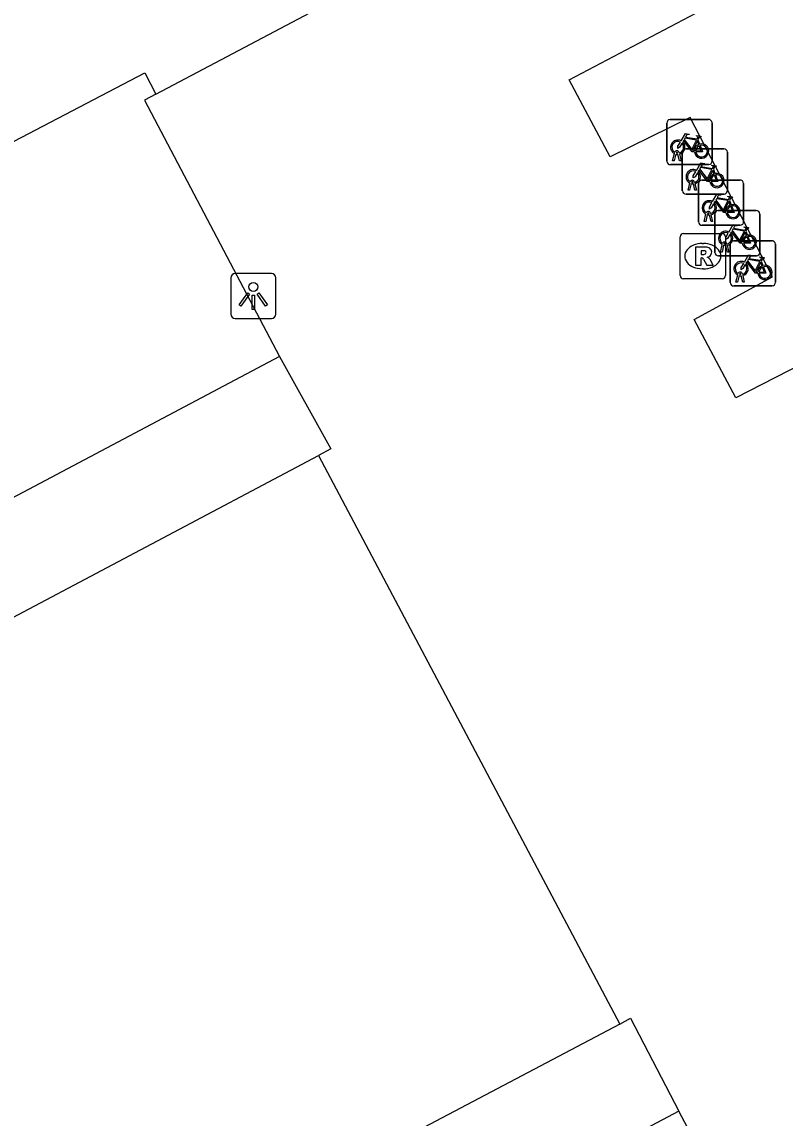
# Model space of a CAD drawing. Extents: x 162880 to 165536, y 384011 to 385179.
# Drawn here: x 163011.59 to 163028.49, y 384197.22 to 384221.49 of the extents above; entities that cross this region are included whole.
import ezdxf

# ---------------------------------------------------------------- set-up
doc = ezdxf.new("R2010")
doc.units = 0
for name, color, linetype in [('IMGEO_Fietsenrek', 7, 'Continuous'), ('IMGEO_Lichtpunt', 7, 'Continuous'), ('IMGEO_Pand', 7, 'Continuous'), ('IMGEO_Rijbaan_lokaal_open', 7, 'Continuous'), ('IMGEO_Rioolput', 7, 'Continuous'), ('IMGEO_Voetpad_open', 7, 'Continuous')]:
    doc.layers.add(name, color=color, linetype=linetype)

msp = doc.modelspace()

# ---------------------------------------------------------------- linework, layer by layer
at = {"layer": 'IMGEO_Fietsenrek'}
for p, q in [((163025.87, 384218.409), (163025.87, 384219.25)), ((163025.87, 384219.25), (163025.87, 384218.409)), ((163025.945, 384219.334), (163026.786, 384219.334)), ((163026.786, 384219.334), (163025.945, 384219.334)), ((163026.87, 384219.259), (163026.87, 384218.418)), ((163026.87, 384218.418), (163026.87, 384219.259)), ((163026.557, 384218.883), (163026.593, 384218.788)), ((163025.997, 384218.418), (163026.036, 384218.578)), ((163026.066, 384218.566), (163026.031, 384218.418)), ((163026.108, 384218.59), (163026.107, 384218.594)), ((163026.149, 384218.418), (163026.115, 384218.56)), ((163026.139, 384218.601), (163026.14, 384218.594)), ((163026.147, 384218.564), (163026.182, 384218.418)), ((163026.211, 384217.756), (163026.211, 384218.597)), ((163026.211, 384218.597), (163026.211, 384217.756)), ((163026.286, 384218.681), (163027.127, 384218.681)), ((163027.127, 384218.681), (163026.286, 384218.681)), ((163027.211, 384218.606), (163027.211, 384217.765)), ((163027.211, 384217.765), (163027.211, 384218.606)), ((163026.795, 384218.334), (163025.954, 384218.334)), ((163025.954, 384218.334), (163026.795, 384218.334)), ((163026.031, 384218.418), (163025.997, 384218.418)), ((163026.182, 384218.418), (163026.149, 384218.418)), ((163026.898, 384218.23), (163026.934, 384218.135)), ((163026.643, 384217.992), (163027.484, 384217.992)), ((163027.484, 384217.992), (163026.643, 384217.992)), ((163026.338, 384217.765), (163026.377, 384217.925)), ((163026.372, 384217.765), (163026.338, 384217.765)), ((163026.407, 384217.913), (163026.372, 384217.765)), ((163026.449, 384217.937), (163026.448, 384217.941)), ((163026.49, 384217.765), (163026.456, 384217.907)), ((163026.48, 384217.948), (163026.481, 384217.941)), ((163026.488, 384217.911), (163026.523, 384217.765)), ((163026.523, 384217.765), (163026.49, 384217.765)), ((163026.568, 384217.067), (163026.568, 384217.908)), ((163026.568, 384217.908), (163026.568, 384217.067)), ((163027.568, 384217.917), (163027.568, 384217.076)), ((163027.568, 384217.076), (163027.568, 384217.917)), ((163027.136, 384217.681), (163026.295, 384217.681)), ((163026.295, 384217.681), (163027.136, 384217.681)), ((163027.255, 384217.541), (163027.291, 384217.446)), ((163026.695, 384217.076), (163026.734, 384217.236)), ((163026.806, 384217.248), (163026.805, 384217.252)), ((163026.837, 384217.259), (163026.838, 384217.252)), ((163026.93, 384216.39), (163026.93, 384217.231)), ((163026.93, 384217.231), (163026.93, 384216.39)), ((163027.005, 384217.315), (163027.846, 384217.315)), ((163027.846, 384217.315), (163027.005, 384217.315)), ((163027.93, 384217.24), (163027.93, 384216.399)), ((163027.93, 384216.399), (163027.93, 384217.24)), ((163027.493, 384216.992), (163026.652, 384216.992)), ((163026.652, 384216.992), (163027.493, 384216.992)), ((163026.729, 384217.076), (163026.695, 384217.076)), ((163026.764, 384217.224), (163026.729, 384217.076)), ((163026.847, 384217.076), (163026.813, 384217.218)), ((163026.845, 384217.222), (163026.88, 384217.076)), ((163026.88, 384217.076), (163026.847, 384217.076)), ((163027.617, 384216.864), (163027.653, 384216.769)), ((163027.057, 384216.399), (163027.096, 384216.559)), ((163027.126, 384216.547), (163027.091, 384216.399)), ((163027.168, 384216.571), (163027.167, 384216.575)), ((163027.209, 384216.399), (163027.175, 384216.541)), ((163027.199, 384216.582), (163027.2, 384216.575)), ((163027.207, 384216.545), (163027.242, 384216.399)), ((163027.272, 384215.722), (163027.272, 384216.563)), ((163027.272, 384216.563), (163027.272, 384215.722)), ((163027.347, 384216.647), (163028.188, 384216.647)), ((163028.188, 384216.647), (163027.347, 384216.647)), ((163028.272, 384216.572), (163028.272, 384215.731)), ((163028.272, 384215.731), (163028.272, 384216.572)), ((163027.855, 384216.315), (163027.014, 384216.315)), ((163027.014, 384216.315), (163027.855, 384216.315)), ((163027.091, 384216.399), (163027.057, 384216.399)), ((163027.242, 384216.399), (163027.209, 384216.399)), ((163027.959, 384216.196), (163027.995, 384216.101)), ((163027.399, 384215.731), (163027.438, 384215.891)), ((163027.468, 384215.879), (163027.433, 384215.731)), ((163027.51, 384215.903), (163027.509, 384215.907)), ((163027.551, 384215.731), (163027.517, 384215.873)), ((163027.541, 384215.914), (163027.542, 384215.907)), ((163027.549, 384215.877), (163027.584, 384215.731)), ((163028.197, 384215.647), (163027.356, 384215.647)), ((163027.356, 384215.647), (163028.197, 384215.647)), ((163027.433, 384215.731), (163027.399, 384215.731)), ((163027.584, 384215.731), (163027.551, 384215.731))]:
    msp.add_line(p, q, dxfattribs=at)
for points in [[(163026.183, 384218.86), (163026.278, 384219.024), (163026.364, 384219.01), (163026.366, 384219.001), (163026.31, 384218.99), (163026.283, 384218.945), (163026.539, 384218.904)], [(163026.539, 384218.904), (163026.564, 384218.953), (163026.558, 384218.957), (163026.535, 384218.961), (163026.523, 384218.968), (163026.522, 384218.971), (163026.524, 384218.976), (163026.619, 384218.961), (163026.621, 384218.951), (163026.611, 384218.938), (163026.599, 384218.932), (163026.585, 384218.938), (163026.557, 384218.883)], [(163026.204, 384218.808), (163026.152, 384218.718), (163026.112, 384218.693), (163026.113, 384218.74), (163026.168, 384218.834)], [(163026.479, 384218.616), (163026.429, 384218.616), (163026.238, 384218.867), (163026.219, 384218.835)], [(163026.526, 384218.879), (163026.269, 384218.92), (163026.252, 384218.891), (163026.419, 384218.671), (163026.526, 384218.879)], [(163026.574, 384218.781), (163026.544, 384218.858), (163026.435, 384218.64), (163026.478, 384218.64)], [(163026.508, 384218.64), (163026.628, 384218.639), (163026.584, 384218.753)], [(163026.604, 384218.76), (163026.659, 384218.615), (163026.509, 384218.615)], [(163026.524, 384218.207), (163026.619, 384218.371), (163026.705, 384218.357), (163026.707, 384218.348), (163026.651, 384218.337), (163026.624, 384218.292), (163026.88, 384218.251)], [(163026.82, 384217.963), (163026.77, 384217.963), (163026.579, 384218.214), (163026.56, 384218.182)], [(163026.867, 384218.226), (163026.61, 384218.267), (163026.593, 384218.238), (163026.76, 384218.018), (163026.867, 384218.226)], [(163026.915, 384218.128), (163026.885, 384218.205), (163026.776, 384217.987), (163026.819, 384217.987)], [(163026.88, 384218.251), (163026.905, 384218.3), (163026.899, 384218.304), (163026.876, 384218.308), (163026.864, 384218.315), (163026.863, 384218.318), (163026.865, 384218.323), (163026.96, 384218.308), (163026.962, 384218.298), (163026.952, 384218.285), (163026.94, 384218.279), (163026.926, 384218.285), (163026.898, 384218.23)], [(163026.545, 384218.155), (163026.493, 384218.065), (163026.453, 384218.04), (163026.454, 384218.087), (163026.509, 384218.181)], [(163026.849, 384217.987), (163026.969, 384217.986), (163026.925, 384218.1)], [(163026.945, 384218.107), (163027, 384217.962), (163026.85, 384217.962)], [(163026.902, 384217.466), (163026.85, 384217.376), (163026.81, 384217.351), (163026.811, 384217.398), (163026.866, 384217.492)], [(163026.881, 384217.518), (163026.976, 384217.682), (163027.062, 384217.668), (163027.064, 384217.659), (163027.008, 384217.648), (163026.981, 384217.603), (163027.237, 384217.562)], [(163027.177, 384217.274), (163027.127, 384217.274), (163026.936, 384217.525), (163026.917, 384217.493)], [(163027.224, 384217.537), (163026.967, 384217.578), (163026.95, 384217.549), (163027.117, 384217.329), (163027.224, 384217.537)], [(163027.272, 384217.439), (163027.242, 384217.516), (163027.133, 384217.298), (163027.176, 384217.298)], [(163027.237, 384217.562), (163027.262, 384217.611), (163027.256, 384217.615), (163027.233, 384217.619), (163027.221, 384217.626), (163027.22, 384217.629), (163027.222, 384217.634), (163027.317, 384217.619), (163027.319, 384217.609), (163027.309, 384217.596), (163027.297, 384217.59), (163027.283, 384217.596), (163027.255, 384217.541)], [(163027.206, 384217.298), (163027.326, 384217.297), (163027.282, 384217.411)], [(163027.302, 384217.418), (163027.357, 384217.273), (163027.207, 384217.273)], [(163027.243, 384216.841), (163027.338, 384217.005), (163027.424, 384216.991), (163027.426, 384216.982), (163027.37, 384216.971), (163027.343, 384216.926), (163027.599, 384216.885)], [(163027.264, 384216.789), (163027.212, 384216.699), (163027.172, 384216.674), (163027.173, 384216.721), (163027.228, 384216.815)], [(163027.539, 384216.597), (163027.489, 384216.597), (163027.298, 384216.848), (163027.279, 384216.816)], [(163027.586, 384216.86), (163027.329, 384216.901), (163027.312, 384216.872), (163027.479, 384216.652), (163027.586, 384216.86)], [(163027.634, 384216.762), (163027.604, 384216.839), (163027.495, 384216.621), (163027.538, 384216.621)], [(163027.599, 384216.885), (163027.624, 384216.934), (163027.618, 384216.938), (163027.595, 384216.942), (163027.583, 384216.949), (163027.582, 384216.952), (163027.584, 384216.957), (163027.679, 384216.942), (163027.681, 384216.932), (163027.671, 384216.919), (163027.659, 384216.913), (163027.645, 384216.919), (163027.617, 384216.864)], [(163027.568, 384216.621), (163027.688, 384216.62), (163027.644, 384216.734)], [(163027.664, 384216.741), (163027.719, 384216.596), (163027.569, 384216.596)], [(163027.585, 384216.173), (163027.68, 384216.337), (163027.766, 384216.323), (163027.768, 384216.314), (163027.712, 384216.303), (163027.685, 384216.258), (163027.941, 384216.217)], [(163027.941, 384216.217), (163027.966, 384216.266), (163027.96, 384216.27), (163027.937, 384216.274), (163027.925, 384216.281), (163027.924, 384216.284), (163027.926, 384216.289), (163028.021, 384216.274), (163028.023, 384216.264), (163028.013, 384216.251), (163028.001, 384216.245), (163027.987, 384216.251), (163027.959, 384216.196)], [(163027.606, 384216.121), (163027.554, 384216.031), (163027.514, 384216.006), (163027.515, 384216.053), (163027.57, 384216.147)], [(163027.881, 384215.929), (163027.831, 384215.929), (163027.64, 384216.18), (163027.621, 384216.148)], [(163027.928, 384216.192), (163027.671, 384216.233), (163027.654, 384216.204), (163027.821, 384215.984), (163027.928, 384216.192)], [(163027.976, 384216.094), (163027.946, 384216.171), (163027.837, 384215.953), (163027.88, 384215.953)], [(163027.91, 384215.953), (163028.03, 384215.952), (163027.986, 384216.066)], [(163028.006, 384216.073), (163028.061, 384215.928), (163027.911, 384215.928)]]:
    msp.add_lwpolyline(points, dxfattribs=at)
for centre, radius, start, end in [((163025.948, 384219.256), 0.0779, 92.4484, 184.2845), ((163025.948, 384219.256), 0.0779, 92.4484, 184.2845), ((163026.792, 384219.256), 0.0779, 2.4484, 94.2845), ((163026.792, 384219.256), 0.0779, 2.4484, 94.2845), ((163026.11, 384218.719), 0.159, 62.6766, 242.1369), ((163026.11, 384218.719), 0.129, 63.3192, 238.903), ((163026.11, 384218.719), 0.129, 283.6043, 43.4302), ((163026.11, 384218.719), 0.159, 283.5766, 46.6042), ((163026.637, 384218.635), 0.159, 113.3408, 178.3217), ((163026.637, 384218.635), 0.159, 187.0065, 105.7708), ((163026.637, 384218.635), 0.129, 113.923, 177.9556), ((163026.637, 384218.635), 0.129, 188.6715, 104.5883), ((163026.09, 384218.59), 0.0499, 12.8025, 158.6934), ((163026.11, 384218.719), 0.159, 253.9967, 271.7867), ((163026.09, 384218.59), 0.0174, 12.8025, 163.4502), ((163026.11, 384218.719), 0.129, 253.415, 269.0204), ((163026.289, 384218.603), 0.0779, 92.4484, 184.2845), ((163026.289, 384218.603), 0.0779, 92.4484, 184.2845), ((163027.133, 384218.603), 0.0779, 2.4484, 94.2845), ((163027.133, 384218.603), 0.0779, 2.4484, 94.2845), ((163025.948, 384218.412), 0.0779, 182.4484, 274.2845), ((163025.948, 384218.412), 0.0779, 182.4484, 274.2845), ((163026.451, 384218.066), 0.159, 62.6766, 242.1369), ((163026.792, 384218.412), 0.0779, 272.4484, 4.2845), ((163026.792, 384218.412), 0.0779, 272.4484, 4.2845), ((163026.451, 384218.066), 0.129, 63.3192, 238.903), ((163026.431, 384217.937), 0.0499, 12.8025, 158.6934), ((163026.451, 384218.066), 0.129, 283.6043, 43.4302), ((163026.451, 384218.066), 0.159, 283.5766, 46.6042), ((163026.646, 384217.914), 0.0779, 92.4484, 184.2845), ((163026.646, 384217.914), 0.0779, 92.4484, 184.2845), ((163026.978, 384217.982), 0.159, 113.3408, 178.3217), ((163026.978, 384217.982), 0.159, 187.0065, 105.7708), ((163026.978, 384217.982), 0.129, 113.923, 177.9556), ((163026.978, 384217.982), 0.129, 188.6715, 104.5883), ((163027.49, 384217.914), 0.0779, 2.4484, 94.2845), ((163027.49, 384217.914), 0.0779, 2.4484, 94.2845), ((163026.289, 384217.759), 0.0779, 182.4484, 274.2845), ((163026.289, 384217.759), 0.0779, 182.4484, 274.2845), ((163026.451, 384218.066), 0.159, 253.9967, 271.7867), ((163026.431, 384217.937), 0.0174, 12.8025, 163.4502), ((163026.451, 384218.066), 0.129, 253.415, 269.0204), ((163027.133, 384217.759), 0.0779, 272.4484, 4.2845), ((163027.133, 384217.759), 0.0779, 272.4484, 4.2845), ((163026.808, 384217.377), 0.159, 62.6766, 242.1369), ((163026.808, 384217.377), 0.129, 63.3192, 238.903), ((163026.808, 384217.377), 0.159, 283.5766, 46.6042), ((163026.788, 384217.248), 0.0499, 12.8025, 158.6934), ((163026.788, 384217.248), 0.0174, 12.8025, 163.4502), ((163026.808, 384217.377), 0.129, 253.415, 269.0204), ((163026.808, 384217.377), 0.129, 283.6043, 43.4302), ((163027.008, 384217.237), 0.0779, 92.4484, 184.2845), ((163027.008, 384217.237), 0.0779, 92.4484, 184.2845), ((163027.335, 384217.293), 0.159, 113.3408, 178.3217), ((163027.335, 384217.293), 0.159, 187.0065, 105.7708), ((163027.335, 384217.293), 0.129, 113.923, 177.9556), ((163027.335, 384217.293), 0.129, 188.6715, 104.5883), ((163027.852, 384217.237), 0.0779, 2.4484, 94.2845), ((163027.852, 384217.237), 0.0779, 2.4484, 94.2845), ((163026.646, 384217.07), 0.0779, 182.4484, 274.2845), ((163026.646, 384217.07), 0.0779, 182.4484, 274.2845), ((163026.808, 384217.377), 0.159, 253.9967, 271.7867), ((163027.49, 384217.07), 0.0779, 272.4484, 4.2845), ((163027.49, 384217.07), 0.0779, 272.4484, 4.2845), ((163027.17, 384216.7), 0.159, 62.6766, 242.1369), ((163027.17, 384216.7), 0.129, 63.3192, 238.903), ((163027.17, 384216.7), 0.129, 283.6043, 43.4302), ((163027.17, 384216.7), 0.159, 283.5766, 46.6042), ((163027.697, 384216.616), 0.159, 113.3408, 178.3217), ((163027.697, 384216.616), 0.159, 187.0065, 105.7708), ((163027.15, 384216.571), 0.0499, 12.8025, 158.6934), ((163027.17, 384216.7), 0.159, 253.9967, 271.7867), ((163027.15, 384216.571), 0.0174, 12.8025, 163.4502), ((163027.17, 384216.7), 0.129, 253.415, 269.0204), ((163027.35, 384216.569), 0.0779, 92.4484, 184.2845), ((163027.35, 384216.569), 0.0779, 92.4484, 184.2845), ((163027.697, 384216.616), 0.129, 113.923, 177.9556), ((163027.697, 384216.616), 0.129, 188.6715, 104.5883), ((163028.194, 384216.569), 0.0779, 2.4484, 94.2845), ((163028.194, 384216.569), 0.0779, 2.4484, 94.2845), ((163027.008, 384216.393), 0.0779, 182.4484, 274.2845), ((163027.008, 384216.393), 0.0779, 182.4484, 274.2845), ((163027.852, 384216.393), 0.0779, 272.4484, 4.2845), ((163027.852, 384216.393), 0.0779, 272.4484, 4.2845), ((163027.512, 384216.032), 0.159, 62.6766, 242.1369), ((163027.512, 384216.032), 0.129, 63.3192, 238.903), ((163027.512, 384216.032), 0.129, 283.6043, 43.4302), ((163027.512, 384216.032), 0.159, 283.5766, 46.6042), ((163028.039, 384215.948), 0.159, 113.3408, 178.3217), ((163028.039, 384215.948), 0.159, 187.0065, 105.7708), ((163028.039, 384215.948), 0.129, 113.923, 177.9556), ((163028.039, 384215.948), 0.129, 188.6715, 104.5883), ((163027.492, 384215.903), 0.0499, 12.8025, 158.6934), ((163027.512, 384216.032), 0.159, 253.9967, 271.7867), ((163027.492, 384215.903), 0.0174, 12.8025, 163.4502), ((163027.512, 384216.032), 0.129, 253.415, 269.0204), ((163027.35, 384215.725), 0.0779, 182.4484, 274.2845), ((163027.35, 384215.725), 0.0779, 182.4484, 274.2845), ((163028.194, 384215.725), 0.0779, 272.4484, 4.2845), ((163028.194, 384215.725), 0.0779, 272.4484, 4.2845)]:
    msp.add_arc(centre, radius, start, end, dxfattribs=at)
at = {"layer": 'IMGEO_Lichtpunt'}
for p, q in [((163016.211, 384215.829), (163016.211, 384215.022)), ((163016.211, 384215.829), (163016.211, 384215.022)), ((163017.113, 384215.924), (163016.305, 384215.924)), ((163017.113, 384215.924), (163016.305, 384215.924)), ((163017.207, 384215.022), (163017.207, 384215.829)), ((163017.207, 384215.022), (163017.207, 384215.829)), ((163016.305, 384214.928), (163017.113, 384214.928)), ((163016.305, 384214.928), (163017.113, 384214.928))]:
    msp.add_line(p, q, dxfattribs=at)
for points in [[(163016.585, 384215.493), (163016.624, 384215.465), (163016.436, 384215.203), (163016.398, 384215.23), (163016.585, 384215.493)], [(163016.687, 384215.445), (163016.734, 384215.445), (163016.734, 384215.123), (163016.687, 384215.123), (163016.687, 384215.445)], [(163016.797, 384215.465), (163016.835, 384215.492), (163017.022, 384215.23), (163016.983, 384215.202), (163016.797, 384215.465)]]:
    msp.add_lwpolyline(points, dxfattribs=at)
msp.add_circle((163016.71, 384215.627), 0.0994, dxfattribs=at)
for centre, start, end in [((163016.305, 384215.829), 90, 180), ((163016.305, 384215.829), 90, 180), ((163017.113, 384215.829), 0, 90), ((163017.113, 384215.829), 0, 90), ((163016.305, 384215.022), 180, 270), ((163016.305, 384215.022), 180, 270), ((163017.113, 384215.022), 270, 0), ((163017.113, 384215.022), 270, 360)]:
    msp.add_arc(centre, 0.0946, start, end, dxfattribs=at)
at = {"layer": 'IMGEO_Pand'}
for points in [[(162991.431, 384197.733), (163018.152, 384211.894)], [(163018.152, 384211.894), (163024.825, 384199.304)], [(163024.825, 384199.304), (162998.072, 384185.202)]]:
    msp.add_lwpolyline(points, dxfattribs=at)
at = {"layer": 'IMGEO_Rijbaan_lokaal_open'}
for points in [[(163014.549, 384219.892), (163030.573, 384228.36)], [(163035.824, 384197.269), (163034.883, 384198.992), (163036.615, 384199.963), (163034.777, 384203.481), (163033.002, 384202.57), (163032.067, 384204.326), (163033.797, 384205.233), (163031.959, 384208.79), (163030.201, 384207.887), (163029.275, 384209.609), (163031.02, 384210.543), (163029.151, 384214.071), (163027.394, 384213.169), (163026.476, 384214.901), (163028.209, 384215.846), (163026.387, 384219.377), (163024.614, 384218.507), (163023.702, 384220.213), (163030.715, 384223.909)], [(163014.549, 384219.892), (163014.301, 384219.761), (163017.293, 384214.082)], [(163017.293, 384214.082), (163018.429, 384212.041), (163018.152, 384211.894)], [(163024.825, 384199.304), (163025.066, 384199.433), (163026.131, 384197.372)], [(163012.433, 384184.826), (163028.279, 384193.317), (163026.131, 384197.372)]]:
    msp.add_lwpolyline(points, dxfattribs=at)
at = {"layer": 'IMGEO_Rioolput'}
for p, q in [((163026.239, 384216.807), (163027.091, 384216.807)), ((163026.164, 384215.881), (163026.164, 384216.733)), ((163026.652, 384216.587), (163026.677, 384216.587)), ((163027.165, 384216.733), (163027.165, 384215.881)), ((163026.675, 384216.027), (163026.65, 384216.027)), ((163027.091, 384215.807), (163026.239, 384215.807))]:
    msp.add_line(p, q, dxfattribs=at)
for points in [[(163026.239, 384216.807), (163027.091, 384216.807)], [(163026.164, 384215.881), (163026.164, 384216.733)], [(163026.753, 384216.505), (163026.501, 384216.507), (163026.501, 384216.107)], [(163027.165, 384216.733), (163027.165, 384215.881)], [(163026.501, 384216.107), (163026.625, 384216.107), (163026.625, 384216.269), (163026.636, 384216.269)], [(163026.679, 384216.426), (163026.625, 384216.426), (163026.625, 384216.345)], [(163026.625, 384216.345), (163026.677, 384216.345)], [(163026.683, 384216.24), (163026.754, 384216.107), (163026.894, 384216.107), (163026.829, 384216.233)], [(163027.091, 384215.807), (163026.239, 384215.807)]]:
    msp.add_lwpolyline(points, dxfattribs=at)
for centre, radius, start, end in [((163026.241, 384216.731), 0.0765, 91.552, 178.448), ((163026.241, 384216.731), 0.0765, 91.552, 178.448), ((163027.089, 384216.731), 0.0765, 1.552, 88.448), ((163027.089, 384216.731), 0.0765, 1.552, 88.448), ((163026.752, 384216.395), 0.109, 350.3612, 89.416), ((163026.635, 384216.216), 0.0533, 26.0293, 88.6989), ((163026.661, 384216.534), 0.19, 274.7715, 282.9687), ((163026.685, 384216.33), 0.0964, 77.0061, 93.1865), ((163026.699, 384216.387), 0.0378, 276.6634, 79.6772), ((163026.75, 384216.395), 0.112, 277.5842, 350.9817), ((163026.734, 384216.18), 0.108, 29.5134, 73.7905), ((163026.241, 384215.883), 0.0765, 181.552, 268.448), ((163026.241, 384215.883), 0.0765, 181.552, 268.448), ((163027.089, 384215.883), 0.0765, 271.552, 358.448), ((163027.089, 384215.883), 0.0765, 271.552, 358.448)]:
    msp.add_arc(centre, radius, start, end, dxfattribs=at)
for centre, major_axis, ratio, start_param, end_param in [((163026.651, 384216.307), (-0.387, 0.002), 0.722429, 4.712389, 7.853982), ((163026.676, 384216.307), (-0.39, 0.002), 0.717154, 1.570796, 4.712389)]:
    msp.add_ellipse(centre, major_axis=major_axis, ratio=ratio, start_param=start_param, end_param=end_param, dxfattribs=at)
at = {"layer": 'IMGEO_Voetpad_open'}
for points in [[(162986.816, 384205.994), (163014.307, 384220.37), (163014.549, 384219.892)], [(163017.293, 384214.082), (162990.116, 384199.691)], [(163026.131, 384197.372), (162999.205, 384183.093), (162998.072, 384185.202)]]:
    msp.add_lwpolyline(points, dxfattribs=at)

doc.saveas('drawing.dxf')
